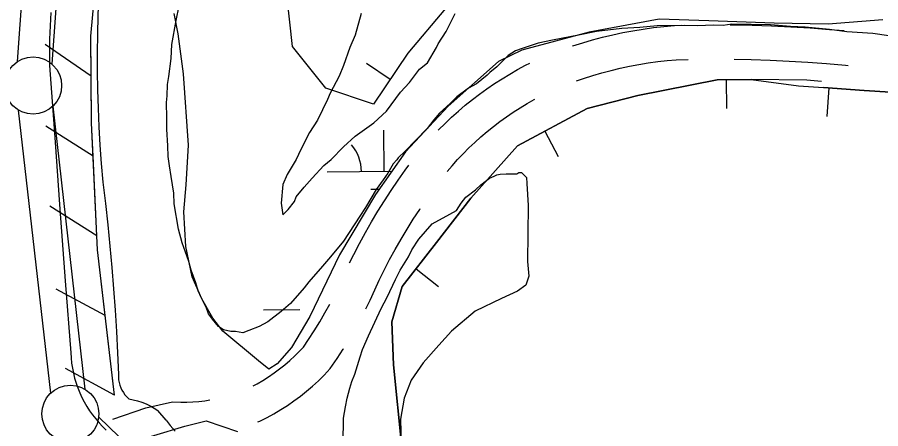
# Model space of a CAD drawing. Extents: x 3567028 to 3605064, y 510945 to 536587.
# Drawn here: x 3575071 to 3575826, y 532544 to 532904 of the extents above; entities that cross this region are included whole.
import ezdxf

# ---------------------------------------------------------------- set-up
doc = ezdxf.new("R2010")
doc.units = 0
for name, color, linetype in [('V-BORW-LINE', 7, 'Continuous'), ('V-FLOD-BASE', 7, 'Continuous'), ('V-LEVE-TOET', 7, 'Continuous'), ('V-ROAD-CNTR', 7, 'Continuous'), ('V-RRAP-FSHR', 7, 'Continuous'), ('V-SITE-VEGE', 7, 'Continuous'), ('V-SURV-LINE', 7, 'Continuous'), ('V-WETL-SWMP', 7, 'Continuous')]:
    doc.layers.add(name, color=color, linetype=linetype)

msp = doc.modelspace()

# ---------------------------------------------------------------- linework, layer by layer
at = {"layer": 'V-BORW-LINE'}
for p, q in [((3575396.84, 532849.77), (3575376.09, 532863.72)), ((3575691.12, 532849.47), (3575691.4, 532824.47)), ((3575780.87, 532842.46), (3575779.09, 532817.52)), ((3575532.25, 532804.52), (3575544.06, 532782.49)), ((3575419.62, 532684.22), (3575439.31, 532668.83))]:
    msp.add_line(p, q, dxfattribs=at)
for points in [[(3575445.31, 532911.86), (3575412.29, 532872.76), (3575382.27, 532828.11), (3575340.74, 532842.32), (3575311.58, 532878.67), (3575306.7, 532921.46)], [(3575407.06, 532527.92), (3575399.79, 532600.31), (3575398.49, 532637.86), (3575407.53, 532668.77), (3575437.62, 532707.25), (3575467.41, 532746.02), (3575508.27, 532791.67), (3575569.23, 532824.34), (3575613.71, 532835.69), (3575683.1, 532849.38), (3575713.02, 532849.71), (3575754.3, 532844.4), (3575776.19, 532842.79)], [(3575774.37, 532848.05), (3575761.74, 532849.08), (3575713.02, 532849.71), (3575683.1, 532849.38), (3575613.71, 532835.69), (3575569.23, 532824.34), (3575508.27, 532791.67), (3575467.41, 532746.02), (3575437.62, 532707.25), (3575407.53, 532668.77), (3575398.49, 532637.86), (3575399.79, 532600.31), (3575407.06, 532527.92)], [(3575776.19, 532842.79), (3575811.72, 532840.26), (3575871.62, 532836.52), (3575918.24, 532839.98), (3575967.73, 532849.04), (3576016.81, 532841.96), (3576046.08, 532796.52), (3576055.46, 532771.09), (3576071.7, 532735.77), (3576113.95, 532683.43), (3576143.74, 532617.44), (3576174.68, 532526.83)], [(3576174.68, 532526.83), (3576143.74, 532617.44), (3576113.95, 532683.43), (3576071.7, 532735.77), (3576055.46, 532771.09), (3576046.08, 532796.52), (3576016.81, 532841.96), (3575967.73, 532849.04), (3575918.24, 532839.98), (3575871.62, 532836.52), (3575811.72, 532840.26), (3575776.19, 532842.79)]]:
    msp.add_lwpolyline(points, dxfattribs=at)
at = {"layer": 'V-FLOD-BASE'}
msp.add_lwpolyline([(3575099.98, 532908.28), (3575099.34, 532896.71), (3575098.92, 532885.13), (3575098.73, 532873.54), (3575098.76, 532861.95), (3575103.33, 532799.16), (3575107.96, 532736.38), (3575112.65, 532673.6), (3575117.39, 532610.82), (3575117.64, 532606.33), (3575118.11, 532601.86), (3575118.79, 532597.41), (3575119.67, 532593), (3575120.76, 532588.64), (3575122.04, 532584.33), (3575123.53, 532580.08), (3575125.22, 532575.91), (3575127.1, 532571.82), (3575129.17, 532567.83), (3575131.42, 532563.94), (3575133.85, 532560.15), (3575136.46, 532556.49), (3575139.23, 532552.95), (3575142.16, 532549.54), (3575145.25, 532546.28), (3575148.49, 532543.16)], dxfattribs=at)
at = {"layer": 'V-LEVE-TOET'}
msp.add_line((3575200.88, 532551.94), (3575193.68, 532560.42), dxfattribs=at)
for points in [[(3575235.72, 533338.73), (3575217.58, 533265.65), (3575199.7, 533192.51), (3575182.08, 533119.31), (3575177.88, 533105.51), (3575173.88, 533091.65), (3575170.08, 533077.73), (3575166.49, 533063.76), (3575163.1, 533049.74), (3575159.91, 533035.67), (3575156.93, 533021.56), (3575154.15, 533007.41), (3575151.57, 532993.21), (3575149.21, 532978.98), (3575147.05, 532964.72), (3575145.1, 532950.43), (3575143.35, 532936.11), (3575141.82, 532921.77), (3575141.16, 532905.6), (3575140.73, 532889.42), (3575140.52, 532873.23), (3575140.54, 532857.05), (3575140.78, 532840.87)], [(3575140.78, 532840.87), (3575141.25, 532824.69), (3575141.94, 532808.52), (3575142.86, 532792.36), (3575144, 532776.22), (3575145.37, 532760.09), (3575147.66, 532741.47), (3575149.77, 532722.84), (3575151.68, 532704.18), (3575153.4, 532685.5), (3575154.92, 532666.8), (3575156.25, 532648.09), (3575157.39, 532629.37), (3575158.33, 532610.64), (3575159.07, 532591.9), (3575159.06, 532589.5), (3575159.27, 532587.11), (3575159.69, 532584.76), (3575160.32, 532582.45), (3575161.16, 532580.2), (3575162.21, 532578.05), (3575163.44, 532576), (3575164.86, 532574.07), (3575166.45, 532572.28), (3575168.19, 532570.64), (3575172.06, 532569.81), (3575175.87, 532568.77), (3575179.62, 532567.51), (3575183.28, 532566.04), (3575186.85, 532564.37), (3575190.33, 532562.49), (3575193.68, 532560.42)], [(3575200.88, 532551.94), (3575204.54, 532547.29), (3575208.69, 532542.35)]]:
    msp.add_lwpolyline(points, dxfattribs=at)
at = {"layer": 'V-ROAD-CNTR'}
for points in [[(3575556.42, 532879), (3575556.8, 532879.13), (3575565.43, 532881.89), (3575574.12, 532884.43), (3575582.88, 532886.76), (3575591.69, 532888.88), (3575600.55, 532890.78), (3575609.45, 532892.46), (3575618.4, 532893.93), (3575627.37, 532895.17), (3575636.38, 532896.2), (3575645.7, 532897.03), (3575654.39, 532897.23)], [(3575694.38, 532897.54), (3575696.85, 532897.53), (3575713.77, 532897.23), (3575730.69, 532896.69), (3575747.59, 532895.92), (3575764.49, 532894.91), (3575781.37, 532893.67), (3575794.22, 532892.54)], [(3575439.01, 532805.4), (3575439.38, 532805.79), (3575444.99, 532811.4), (3575450.75, 532816.86), (3575456.65, 532822.16), (3575462.68, 532827.31), (3575468.86, 532832.28), (3575475.16, 532837.1), (3575481.6, 532841.74), (3575488.15, 532846.21), (3575494.82, 532850.49), (3575501.6, 532854.6), (3575508.5, 532858.53), (3575515.49, 532862.27), (3575519.31, 532864.18)], [(3575560.1, 532848.53), (3575566.27, 532850.67), (3575574.2, 532853.2), (3575582.19, 532855.54), (3575590.24, 532857.68), (3575598.34, 532859.62), (3575606.48, 532861.37), (3575614.66, 532862.92), (3575622.88, 532864.26), (3575631.13, 532865.41), (3575639.4, 532866.35), (3575647.39, 532867.06), (3575657.89, 532867.31)], [(3575697.88, 532867.51), (3575713.03, 532867.24), (3575729.53, 532866.71), (3575746.02, 532865.96), (3575762.5, 532864.98), (3575778.96, 532863.76), (3575795.4, 532862.32), (3575797.7, 532862.09)], [(3575446.84, 532769.24), (3575451.22, 532774.39), (3575455.99, 532779.7), (3575460.89, 532784.87), (3575465.93, 532789.91), (3575471.1, 532794.82), (3575476.4, 532799.58), (3575481.83, 532804.2), (3575487.38, 532808.68), (3575493.04, 532813), (3575498.82, 532817.17), (3575504.71, 532821.19), (3575510.71, 532825.04), (3575516.81, 532828.74), (3575523, 532832.27), (3575523.49, 532832.53)], [(3575361.37, 532689.51), (3575365.01, 532696.83), (3575370.02, 532706.42), (3575375.21, 532715.92), (3575380.59, 532725.3), (3575386.16, 532734.59), (3575391.9, 532743.75), (3575397.83, 532752.81), (3575403.93, 532761.75), (3575410.21, 532770.57), (3575413.33, 532774.77)], [(3575375.7, 532649.14), (3575379.52, 532656.93), (3575383.63, 532665.81), (3575387.3, 532674.27), (3575391.74, 532683.21), (3575396.48, 532692.28), (3575401.39, 532701.26), (3575406.47, 532710.13), (3575411.73, 532718.91), (3575417.17, 532727.58), (3575422.77, 532736.14), (3575423.3, 532736.91)], [(3575277.07, 532581.83), (3575280.46, 532583.68), (3575285.53, 532586.66), (3575290.49, 532589.83), (3575295.34, 532593.16), (3575300.07, 532596.66), (3575304.67, 532600.33), (3575309.14, 532604.15), (3575313.48, 532608.13), (3575317.67, 532612.25), (3575321.07, 532615.83), (3575325.6, 532622.49), (3575330.53, 532630.11), (3575335.29, 532637.84), (3575339.86, 532645.69), (3575344.13, 532653.43)], [(3575281.18, 532550.35), (3575282.96, 532551.16), (3575289.17, 532554.26), (3575295.25, 532557.57), (3575301.22, 532561.09), (3575307.06, 532564.82), (3575312.77, 532568.74), (3575318.34, 532572.87), (3575323.76, 532577.19), (3575329.03, 532581.69), (3575334.14, 532586.37), (3575339.08, 532591.23), (3575344.5, 532596.94), (3575350.59, 532605.89), (3575355.91, 532614.1), (3575356.05, 532614.32)], [(3575154.17, 532552.83), (3575182.97, 532562.63), (3575206.45, 532567.79), (3575213.78, 532567.62), (3575219.06, 532567.68), (3575224.34, 532567.92), (3575229.61, 532568.33), (3575234.87, 532568.93), (3575239.25, 532569.58)], [(3574839.53, 532377.27), (3574889.9, 532392.76), (3574943.01, 532418.59), (3574985.06, 532436.67), (3575016.5, 532459.02), (3575050.59, 532481.12), (3575076.76, 532502.54), (3575098.34, 532514.22), (3575127.3, 532522.47), (3575158.02, 532530.44), (3575190.21, 532538.43), (3575217.11, 532546.66), (3575235.84, 532551.27), (3575263.23, 532541.89)]]:
    msp.add_lwpolyline(points, dxfattribs=at)
at = {"layer": 'V-RRAP-FSHR'}
for p, q in [((3575135.2, 532852.84), (3575095, 532880.55)), ((3575136.9, 532782.87), (3575095.6, 532808.93)), ((3575140.27, 532712.96), (3575098.97, 532739.01)), ((3575147.6, 532643.37), (3575104.6, 532666.51)), ((3575155.77, 532573.85), (3575112.78, 532596.99))]:
    msp.add_line(p, q, dxfattribs=at)
for points in [[(3575155.77, 532573.85), (3575140.85, 532700.74), (3575135.5, 532811.89), (3575134.95, 532887.58), (3575141.24, 532954.56), (3575155.18, 533020.44), (3575188.92, 533151.4), (3575252.45, 533426.17), (3575322.16, 533725.96), (3575368.94, 533925.13), (3575424.18, 534127.63), (3575492.87, 534413.61), (3575528.53, 534557.5), (3575531.16, 534572.1)], [(3575135.2, 532852.84), (3575134.95, 532887.58), (3575138.25, 532922.68)], [(3575136.9, 532782.87), (3575135.5, 532811.89), (3575135.2, 532852.84)], [(3575140.27, 532712.96), (3575136.9, 532782.87)], [(3575147.6, 532643.37), (3575140.85, 532700.74), (3575140.27, 532712.96)], [(3575155.77, 532573.85), (3575147.6, 532643.37)]]:
    msp.add_lwpolyline(points, dxfattribs=at)
at = {"layer": 'V-SITE-VEGE'}
for p, q in [((3575209.76, 532901.3), (3575212.28, 532914.09)), ((3575371.68, 532907.39), (3575366.22, 532888.63)), ((3575445.94, 532891.82), (3575453.75, 532907.45)), ((3575205.95, 532880.37), (3575209.76, 532901.3)), ((3575599.68, 532894.34), (3575577.48, 532891.76)), ((3575615.43, 532895.28), (3575599.68, 532894.34)), ((3575630.61, 532896.8), (3575615.43, 532895.28)), ((3575652.18, 532897.06), (3575630.61, 532896.8)), ((3575665.59, 532896.86), (3575652.18, 532897.06)), ((3575680.17, 532897.23), (3575665.59, 532896.86)), ((3575688.33, 532897.11), (3575680.17, 532897.23)), ((3575695.93, 532898.16), (3575688.33, 532897.11)), ((3575729.73, 532897.66), (3575695.93, 532898.16)), ((3575747.2, 532896.24), (3575729.73, 532897.66)), ((3575760.02, 532895.46), (3575747.2, 532896.24)), ((3575781.55, 532893.39), (3575760.02, 532895.46)), ((3575366.22, 532888.63), (3575361.54, 532877.68)), ((3575438.92, 532880.87), (3575445.94, 532891.82)), ((3575561.7, 532888.49), (3575538.89, 532884.17)), ((3575577.48, 532891.76), (3575561.7, 532888.49)), ((3575796.68, 532891.42), (3575781.55, 532893.39)), ((3575819.4, 532889.92), (3575796.68, 532891.42)), ((3575833.36, 532887.96), (3575819.4, 532889.92)), ((3575205.18, 532868.14), (3575205.95, 532880.37)), ((3575437.35, 532877.74), (3575438.92, 532880.87)), ((3575526.61, 532881.44), (3575512.55, 532876.98)), ((3575538.89, 532884.17), (3575526.61, 532881.44)), ((3575361.54, 532877.68), (3575356.08, 532862.04)), ((3575429.55, 532864.45), (3575437.35, 532877.74)), ((3575506.69, 532874.74), (3575500.22, 532870.76)), ((3575512.55, 532876.98), (3575506.69, 532874.74)), ((3575203.2, 532852.43), (3575205.18, 532868.14)), ((3575422.52, 532858.97), (3575429.55, 532864.45)), ((3575500.22, 532870.76), (3575490.16, 532860.99)), ((3575356.08, 532862.04), (3575352.18, 532852.67)), ((3575413.93, 532847.24), (3575422.52, 532858.97)), ((3575490.16, 532860.99), (3575484.26, 532855.83)), ((3575201.93, 532845.45), (3575203.2, 532852.43)), ((3575352.18, 532852.67), (3575344.38, 532837.81)), ((3575481.89, 532853.54), (3575472.45, 532846.1)), ((3575484.26, 532855.83), (3575481.89, 532853.54)), ((3575201.78, 532835.54), (3575201.93, 532845.45)), ((3575406.12, 532838.64), (3575413.93, 532847.24)), ((3575465.39, 532842.12), (3575455.37, 532834.69)), ((3575472.45, 532846.1), (3575465.39, 532842.12)), ((3575201.12, 532829.72), (3575201.78, 532835.54)), ((3575344.38, 532837.81), (3575342.04, 532832.34)), ((3575393.63, 532822.21), (3575406.12, 532838.64)), ((3575455.37, 532834.69), (3575449.46, 532828.95)), ((3575201.5, 532816.31), (3575201.12, 532829.72)), ((3575342.04, 532832.34), (3575333.45, 532814.35)), ((3575449.46, 532828.95), (3575440, 532820.34)), ((3575382.69, 532812.05), (3575393.63, 532822.21)), ((3575440, 532820.34), (3575435.25, 532814.58)), ((3575201.35, 532806.4), (3575201.5, 532816.31)), ((3575333.45, 532814.35), (3575326.43, 532803.41)), ((3575366.29, 532800.31), (3575382.69, 532812.05)), ((3575435.25, 532814.58), (3575429.31, 532807.09)), ((3575202.3, 532791.81), (3575201.35, 532806.4)), ((3575429.31, 532807.09), (3575409.78, 532786.98)), ((3575326.43, 532803.41), (3575318.62, 532788.55)), ((3575356.14, 532790.92), (3575366.29, 532800.31)), ((3575202.75, 532782.47), (3575202.3, 532791.81)), ((3575318.62, 532788.55), (3575314.72, 532779.95)), ((3575345.2, 532779.97), (3575356.14, 532790.92)), ((3575203.79, 532774.3), (3575202.75, 532782.47)), ((3575403.86, 532781.24), (3575402.67, 532779.51)), ((3575409.78, 532786.98), (3575403.86, 532781.24)), ((3575205.4, 532764.94), (3575203.79, 532774.3)), ((3575314.72, 532779.95), (3575306.92, 532766.66)), ((3575328.8, 532763.55), (3575338.95, 532774.5)), ((3575338.95, 532774.5), (3575345.2, 532779.97)), ((3575399.7, 532776.05), (3575394.92, 532767.96)), ((3575402.67, 532779.51), (3575399.7, 532776.05)), ((3575306.92, 532766.66), (3575303.01, 532758.06)), ((3575394.92, 532767.96), (3575390.75, 532762.19)), ((3575488.01, 532765.21), (3575490.36, 532766.34)), ((3575490.36, 532766.34), (3575493.28, 532766.88)), ((3575493.28, 532766.88), (3575498.53, 532767.38)), ((3575498.53, 532767.38), (3575507.86, 532767.24)), ((3575507.86, 532767.24), (3575509.63, 532768.38)), ((3575509.63, 532768.38), (3575511.96, 532768.35)), ((3575511.96, 532768.35), (3575516.16, 532764.21)), ((3575207.52, 532750.34), (3575205.4, 532764.94)), ((3575321.77, 532755.73), (3575328.8, 532763.55)), ((3575390.75, 532762.19), (3575384.79, 532753.54)), ((3575476.24, 532757.8), (3575483.9, 532763.52)), ((3575483.9, 532763.52), (3575488.01, 532765.21)), ((3575516.16, 532764.21), (3575516.43, 532758.75)), ((3575516.43, 532758.75), (3575517.78, 532739.5)), ((3575303.01, 532758.06), (3575301.46, 532741.64)), ((3575314.75, 532747.12), (3575321.77, 532755.73)), ((3575384.79, 532753.54), (3575375.23, 532737.94)), ((3575463.25, 532746.92), (3575471.51, 532753.21)), ((3575471.51, 532753.21), (3575476.24, 532757.8)), ((3575207.96, 532741.01), (3575207.52, 532750.34)), ((3575307.72, 532736.18), (3575313.18, 532743.21)), ((3575313.18, 532743.21), (3575314.75, 532747.12)), ((3575459.09, 532741.73), (3575463.25, 532746.92)), ((3575211.71, 532718.79), (3575207.96, 532741.01)), ((3575301.46, 532741.64), (3575303.03, 532731.48)), ((3575303.03, 532731.48), (3575307.72, 532736.18)), ((3575375.23, 532737.94), (3575370.46, 532730.43)), ((3575454.92, 532735.38), (3575459.09, 532741.73)), ((3575517.78, 532739.5), (3575517.06, 532690.61)), ((3575370.46, 532730.43), (3575356.14, 532708.49)), ((3575433.75, 532723.45), (3575449.04, 532731.97)), ((3575449.04, 532731.97), (3575454.92, 532735.38)), ((3575421.9, 532710.22), (3575433.75, 532723.45)), ((3575215.04, 532707.08), (3575211.71, 532718.79)), ((3575220.62, 532690.68), (3575215.04, 532707.08)), ((3575356.14, 532708.49), (3575344.86, 532694.66)), ((3575415.93, 532700.98), (3575421.9, 532710.22)), ((3575412.92, 532694.61), (3575415.93, 532700.98)), ((3575222.84, 532683.07), (3575220.62, 532690.68)), ((3575344.86, 532694.66), (3575337.74, 532686.61)), ((3575405.75, 532683.06), (3575412.92, 532694.61)), ((3575517.06, 532690.61), (3575518.3, 532677.71)), ((3575226.76, 532671.93), (3575222.84, 532683.07)), ((3575337.74, 532686.61), (3575325.88, 532672.79)), ((3575401.55, 532674.96), (3575405.75, 532683.06)), ((3575518.3, 532677.71), (3575515.73, 532669.97)), ((3575228.98, 532664.9), (3575226.76, 532671.93)), ((3575321.72, 532667.61), (3575309.85, 532653.79)), ((3575325.88, 532672.79), (3575321.72, 532667.61)), ((3575394.32, 532659.33), (3575401.55, 532674.96)), ((3575515.73, 532669.97), (3575508.29, 532664.76)), ((3575231.8, 532658.45), (3575228.98, 532664.9)), ((3575508.29, 532664.76), (3575494.28, 532658.42)), ((3575235.77, 532650.81), (3575231.8, 532658.45)), ((3575309.85, 532653.79), (3575301.59, 532646.92)), ((3575388.93, 532649.5), (3575394.32, 532659.33)), ((3575494.28, 532658.42), (3575471.4, 532647.31)), ((3575238.01, 532644.95), (3575235.77, 532650.81)), ((3575241.44, 532640.23), (3575238.01, 532644.95)), ((3575301.59, 532646.92), (3575289.8, 532637.77)), ((3575378.08, 532625.76), (3575388.93, 532649.5)), ((3575471.4, 532647.31), (3575450.48, 532629.82)), ((3575246.59, 532633.74), (3575241.44, 532640.23)), ((3575289.8, 532637.77), (3575282.16, 532633.8)), ((3575251.21, 532630.76), (3575246.59, 532633.74)), ((3575257.61, 532629.5), (3575251.21, 532630.76)), ((3575273.37, 532630.43), (3575268.08, 532628.18)), ((3575282.16, 532633.8), (3575273.37, 532630.43)), ((3575450.48, 532629.82), (3575439.46, 532617.5)), ((3575261.69, 532629.44), (3575257.61, 532629.5)), ((3575268.08, 532628.18), (3575261.69, 532629.44)), ((3575372.66, 532613.59), (3575378.08, 532625.76)), ((3575439.46, 532617.5), (3575425.93, 532601.95)), ((3575365.92, 532592.12), (3575370.81, 532607.21)), ((3575370.81, 532607.21), (3575372.66, 532613.59)), ((3575425.93, 532601.95), (3575415.27, 532586.77)), ((3575363.5, 532585.74), (3575365.92, 532592.12)), ((3575361.66, 532579.94), (3575363.5, 532585.74)), ((3575415.27, 532586.77), (3575409.1, 532571.1)), ((3575359.2, 532571.23), (3575361.66, 532579.94)), ((3575357.93, 532563.67), (3575359.2, 532571.23)), ((3575409.1, 532571.1), (3575405.97, 532552.74)), ((3575356.03, 532553.79), (3575357.93, 532563.67)), ((3575355.7, 532531.64), (3575356.03, 532553.79)), ((3575405.97, 532552.74), (3575406.66, 532530.22))]:
    msp.add_line(p, q, dxfattribs=at)
at = {"layer": 'V-SURV-LINE'}
for points in [[(3575070.89, 532865.49), (3575078.08, 532966.84)], [(3575108.01, 532964.73), (3575100.81, 532863.38)], [(3575101.6, 532826.35), (3575129.69, 532578.98)], [(3575099.88, 532575.58), (3575071.79, 532822.95)], [(3575141.83, 532554.38), (3575228.91, 532470.52)]]:
    msp.add_lwpolyline(points, dxfattribs=at)
for centre in [(3575084.44, 532844.51), (3575117.04, 532557.43)]:
    msp.add_circle(centre, 25, dxfattribs=at)
at = {"layer": 'V-WETL-SWMP'}
for p, q in [((3575211.39, 532889.65), (3575207.77, 532907.47)), ((3575371.67, 532907.39), (3575366.22, 532888.63)), ((3575445.93, 532891.81), (3575453.74, 532907.45)), ((3575632.28, 532902.52), (3575571.06, 532891.24)), ((3575675.97, 532901.07), (3575632.28, 532902.52)), ((3575828.02, 532901.91), (3575780.3, 532898.3)), ((3575733.05, 532899.02), (3575675.97, 532901.07)), ((3575780.3, 532898.3), (3575733.05, 532899.02)), ((3575216.18, 532854.85), (3575211.39, 532889.65)), ((3575366.22, 532888.63), (3575361.54, 532877.68)), ((3575438.91, 532880.86), (3575445.93, 532891.81)), ((3575571.06, 532891.24), (3575512.14, 532875.6)), ((3575437.35, 532877.74), (3575438.91, 532880.86)), ((3575361.54, 532877.68), (3575356.08, 532862.05)), ((3575429.54, 532864.44), (3575437.35, 532877.74)), ((3575512.14, 532875.6), (3575491.9, 532865.66)), ((3575422.51, 532858.97), (3575429.54, 532864.44)), ((3575491.9, 532865.66), (3575447.59, 532826.56)), ((3575356.08, 532862.05), (3575352.18, 532852.66)), ((3575413.92, 532847.24), (3575422.51, 532858.97)), ((3575220.57, 532792.28), (3575216.18, 532854.85)), ((3575352.18, 532852.66), (3575344.37, 532837.81)), ((3575406.11, 532838.64), (3575413.92, 532847.24)), ((3575344.37, 532837.81), (3575342.03, 532832.34)), ((3575393.62, 532822.21), (3575406.11, 532838.64)), ((3575342.03, 532832.34), (3575333.45, 532814.35)), ((3575447.59, 532826.56), (3575410.35, 532786.56)), ((3575382.69, 532812.04), (3575393.62, 532822.21)), ((3575333.45, 532814.35), (3575326.42, 532803.41)), ((3575366.28, 532800.31), (3575382.69, 532812.04)), ((3575391.78, 532769.45), (3575391.48, 532805.44)), ((3575326.42, 532803.41), (3575318.62, 532788.55)), ((3575356.13, 532790.92), (3575366.28, 532800.31)), ((3575218.42, 532757.58), (3575220.57, 532792.28)), ((3575318.62, 532788.55), (3575314.72, 532779.95)), ((3575345.2, 532779.97), (3575356.13, 532790.92)), ((3575410.35, 532786.56), (3575384.18, 532749.14)), ((3575314.72, 532779.95), (3575306.91, 532766.66)), ((3575328.8, 532763.55), (3575338.95, 532774.5)), ((3575338.95, 532774.5), (3575345.2, 532779.97)), ((3575306.91, 532766.66), (3575303.01, 532758.06)), ((3575341.78, 532769.02), (3575398.42, 532769.5)), ((3575321.77, 532755.73), (3575328.8, 532763.55)), ((3575216.43, 532734.12), (3575218.42, 532757.58)), ((3575303.01, 532758.06), (3575301.46, 532741.64)), ((3575314.74, 532747.12), (3575321.77, 532755.73)), ((3575379.91, 532753.91), (3575387.56, 532753.98)), ((3575307.71, 532736.18), (3575313.18, 532743.21)), ((3575313.18, 532743.21), (3575314.74, 532747.12)), ((3575384.18, 532749.14), (3575352.66, 532696.45)), ((3575301.46, 532741.64), (3575303.03, 532731.48)), ((3575303.03, 532731.48), (3575307.71, 532736.18)), ((3575218.23, 532703.86), (3575216.43, 532734.12)), ((3575223.55, 532677.23), (3575218.23, 532703.86)), ((3575352.66, 532696.45), (3575326.63, 532642.5)), ((3575232.05, 532658.11), (3575223.55, 532677.23)), ((3575241.61, 532641.21), (3575232.05, 532658.11)), ((3575285.95, 532648.48), (3575317.95, 532648.75)), ((3575250.43, 532629.85), (3575241.61, 532641.21)), ((3575326.63, 532642.5), (3575310.46, 532615.57)), ((3575281.7, 532603.85), (3575250.43, 532629.85)), ((3575310.46, 532615.57), (3575298.03, 532601.18)), ((3575290.67, 532596.64), (3575281.7, 532603.85)), ((3575298.03, 532601.18), (3575290.67, 532596.64))]:
    msp.add_line(p, q, dxfattribs=at)
msp.add_arc((3575336.54, 532769.45), 35.25, 359.71152, 41.25518, dxfattribs=at)

doc.saveas('drawing.dxf')
